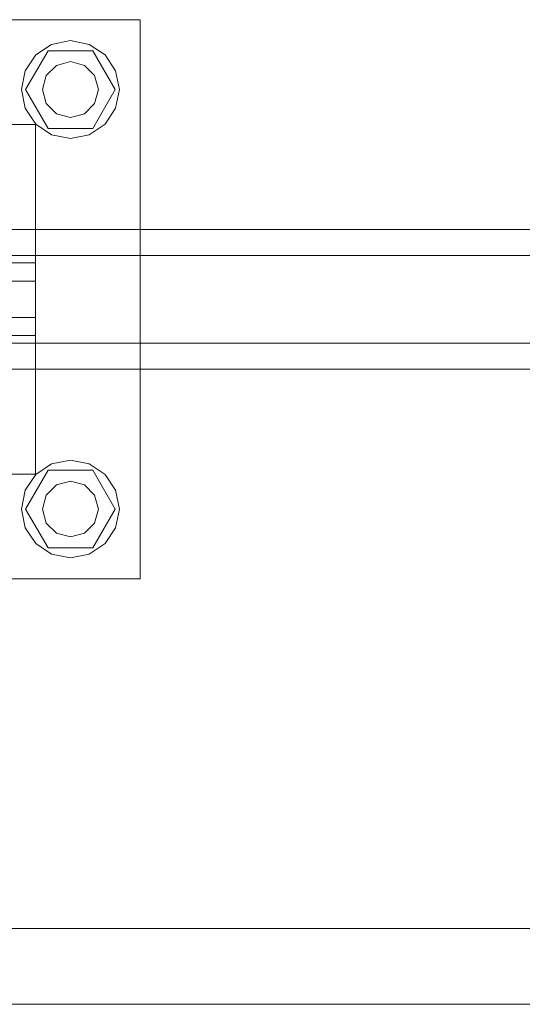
# Model space of a CAD drawing. Header units: millimetres. Extents: x -1970 to 61924, y -58230 to 6847.
# Tile 481 of 656: x 16492 to 16636, y -17772 to -17490. Entities that reach past the tile are written whole.
import ezdxf

# ---------------------------------------------------------------- set-up
doc = ezdxf.new("R2010")
doc.units = ezdxf.units.MM
doc.layers.add('superior_C02', color=7, linetype='Continuous', lineweight=0)

msp = doc.modelspace()

# ---------------------------------------------------------------- linework, layer by layer
at = {"layer": 'superior_C02'}
for p, q in [((16366.947, -17490), (16526.947, -17490)), ((16526.947, -17490), (16526.947, -17650)), ((16501.589, -17497.066), (16506.947, -17496)), ((16506.947, -17496), (16512.304, -17497.066)), ((16494.147, -17510), (16500.547, -17498.915)), ((16497.047, -17500.101), (16501.589, -17497.066)), ((16500.547, -17498.915), (16513.347, -17498.915)), ((16512.304, -17497.066), (16516.846, -17500.101)), ((16513.347, -17498.915), (16519.747, -17510)), ((16494.012, -17504.642), (16497.047, -17500.101)), ((16502.947, -17503.072), (16506.947, -17502)), ((16506.947, -17502), (16510.947, -17503.072)), ((16516.846, -17500.101), (16519.881, -17504.642)), ((16492.947, -17510), (16494.012, -17504.642)), ((16500.018, -17506), (16502.947, -17503.072)), ((16510.947, -17503.072), (16513.875, -17506)), ((16519.881, -17504.642), (16520.947, -17510)), ((16498.947, -17510), (16500.018, -17506)), ((16513.875, -17506), (16514.947, -17510)), ((16494.012, -17515.358), (16492.947, -17510)), ((16500.547, -17521.085), (16494.147, -17510)), ((16500.018, -17514), (16498.947, -17510)), ((16519.747, -17510), (16513.347, -17521.085)), ((16514.947, -17510), (16513.875, -17514)), ((16520.947, -17510), (16519.881, -17515.358)), ((16497.047, -17519.899), (16494.012, -17515.358)), ((16502.947, -17516.928), (16500.018, -17514)), ((16513.875, -17514), (16510.947, -17516.928)), ((16519.881, -17515.358), (16516.846, -17519.899)), ((16506.947, -17518), (16502.947, -17516.928)), ((16510.947, -17516.928), (16506.947, -17518)), ((16396.947, -17520), (16496.947, -17520)), ((16496.947, -17520), (16496.947, -17620)), ((16501.589, -17522.934), (16497.047, -17519.899)), ((16513.347, -17521.085), (16500.547, -17521.085)), ((16516.846, -17519.899), (16512.304, -17522.934)), ((16506.947, -17524), (16501.589, -17522.934)), ((16512.304, -17522.934), (16506.947, -17524)), ((17048.368, -17550), (15902.908, -17550)), ((15914.83, -17550), (17060.29, -17550)), ((17104.829, -17550), (15939.698, -17550)), ((15951.957, -17550), (17117.088, -17550)), ((17048.41, -17557.5), (15939.909, -17557.5)), ((15951.746, -17557.5), (17060.248, -17557.5)), ((16496.947, -17559.6), (16488.947, -17559.6)), ((16496.947, -17559.6), (16496.947, -17564.8)), ((16488.947, -17564.8), (16496.947, -17564.8)), ((16496.947, -17564.8), (16496.947, -17575.2)), ((16488.947, -17575.2), (16496.947, -17575.2)), ((16496.947, -17575.2), (16496.947, -17580.4)), ((16488.947, -17580.4), (16496.947, -17580.4)), ((15939.909, -17582.5), (17048.41, -17582.5)), ((15951.746, -17582.5), (17060.248, -17582.5)), ((15902.908, -17590), (17048.368, -17590)), ((15914.83, -17590), (17060.29, -17590)), ((15939.698, -17590), (17104.829, -17590)), ((15951.957, -17590), (17117.088, -17590)), ((16497.047, -17620.101), (16501.589, -17617.066)), ((16501.589, -17617.066), (16506.947, -17616)), ((16506.947, -17616), (16512.304, -17617.066)), ((16512.304, -17617.066), (16516.846, -17620.101)), ((16496.947, -17620), (16396.947, -17620)), ((16494.012, -17624.642), (16497.047, -17620.101)), ((16494.147, -17630), (16500.547, -17618.915)), ((16500.547, -17618.915), (16513.347, -17618.915)), ((16513.347, -17618.915), (16519.747, -17630)), ((16516.846, -17620.101), (16519.881, -17624.642)), ((16500.018, -17626), (16502.947, -17623.072)), ((16502.947, -17623.072), (16506.947, -17622)), ((16506.947, -17622), (16510.947, -17623.072)), ((16510.947, -17623.072), (16513.875, -17626)), ((16492.947, -17630), (16494.012, -17624.642)), ((16498.947, -17630), (16500.018, -17626)), ((16513.875, -17626), (16514.947, -17630)), ((16519.881, -17624.642), (16520.947, -17630)), ((16494.012, -17635.358), (16492.947, -17630)), ((16500.547, -17641.085), (16494.147, -17630)), ((16500.018, -17634), (16498.947, -17630)), ((16519.747, -17630), (16513.347, -17641.085)), ((16514.947, -17630), (16513.875, -17634)), ((16520.947, -17630), (16519.881, -17635.358)), ((16502.947, -17636.928), (16500.018, -17634)), ((16513.875, -17634), (16510.947, -17636.928)), ((16497.047, -17639.899), (16494.012, -17635.358)), ((16506.947, -17638), (16502.947, -17636.928)), ((16510.947, -17636.928), (16506.947, -17638)), ((16519.881, -17635.358), (16516.846, -17639.899)), ((16501.589, -17642.934), (16497.047, -17639.899)), ((16516.846, -17639.899), (16512.304, -17642.934)), ((16513.347, -17641.085), (16500.547, -17641.085)), ((16506.947, -17644), (16501.589, -17642.934)), ((16512.304, -17642.934), (16506.947, -17644)), ((16526.947, -17650), (16366.947, -17650)), ((15575.415, -17750), (24634.01, -17750)), ((24635.508, -17750), (15576.913, -17750)), ((16352.815, -17771.702), (17288.772, -17771.702)), ((17290.55, -17771.702), (16354.593, -17771.702))]:
    msp.add_line(p, q, dxfattribs=at)

doc.saveas('drawing.dxf')
